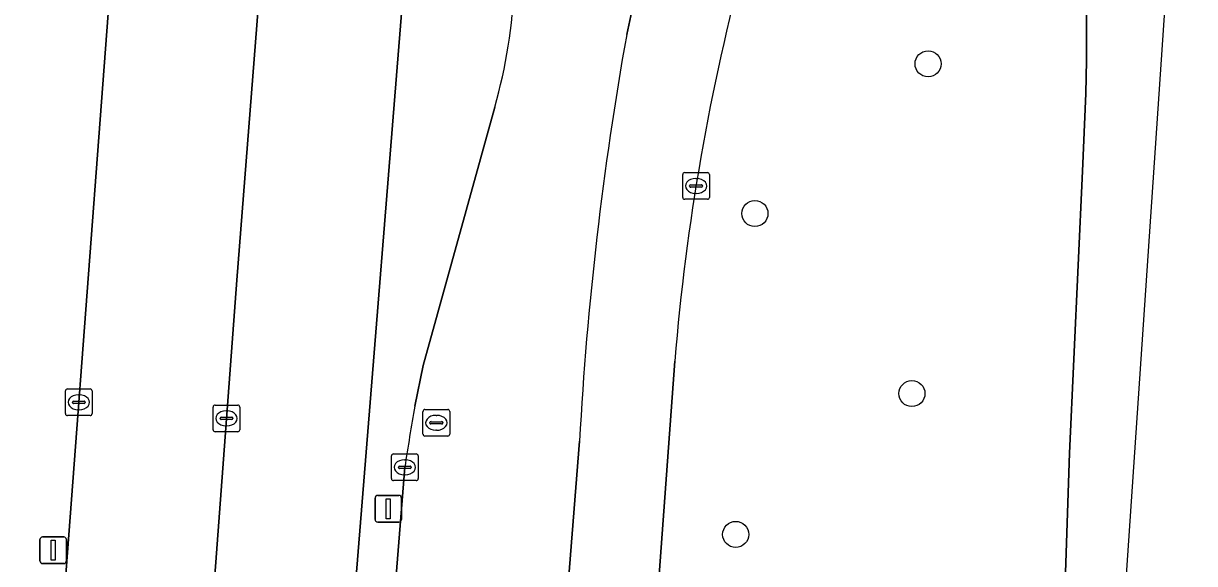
# Model space of a CAD drawing. Extents: x 160856 to 161310, y 384024 to 384878.
# Drawn here: x 161195.66 to 161239.58, y 384075.85 to 384096.1 of the extents above; entities that cross this region are included whole.
import ezdxf

# ---------------------------------------------------------------- set-up
doc = ezdxf.new("R2010")
doc.units = 0
for name, color, linetype in [('IMGEO_Berm_groen', 7, 'Continuous'), ('IMGEO_Boom', 7, 'Continuous'), ('IMGEO_Kolk', 7, 'Continuous'), ('IMGEO_Lichtmast', 7, 'Continuous'), ('IMGEO_OVBaan_gesloten', 7, 'Continuous'), ('IMGEO_Parkeervlak_open', 7, 'Continuous'), ('IMGEO_Rijbaan_lokaal_gesloten', 7, 'Continuous'), ('IMGEO_Rijbaan_lokaal_open', 7, 'Continuous'), ('IMGEO_Voetpad_open', 7, 'Continuous')]:
    doc.layers.add(name, color=color, linetype=linetype)

msp = doc.modelspace()

# ---------------------------------------------------------------- linework, layer by layer
at = {"layer": 'IMGEO_Berm_groen'}
for points in [[(161206.746, 384107.518), (161210.699, 384107.197), (161207.469, 384066.99), (161207.089, 384062.26), (161205.332, 384040.389), (161204.667, 384040.444), (161200.521, 384040.787)], [(161234.263, 384024.171), (161234.239, 384026.801), (161234.295, 384044.887), (161234.49, 384060.5), (161234.528, 384062.431), (161234.622, 384071.767), (161234.895, 384079.981), (161235.375, 384090.564), (161235.506, 384093.468), (161235.536, 384094.712), (161235.496, 384107.412), (161235.487, 384107.484)], [(161210.346, 384081.752), (161210.658, 384083.27), (161213.334, 384092.962)], [(161220.089, 384083.439), (161219.098, 384069.979), (161217.49, 384050.217), (161216.8, 384041.765)], [(161206.832, 384040.265), (161206.844, 384040.359), (161206.91, 384041.658), (161208.646, 384063.045), (161209.965, 384079.455)]]:
    msp.add_lwpolyline(points, dxfattribs=at)
for centre, radius, start, end in [((161304.692, 384076.484), 84.889, 164.88601, 175.30051), ((161194.619, 384098.329), 19.47, 343.9993, 357.8047), ((161272.862, 384070.203), 63.574, 169.53289, 171.63147)]:
    msp.add_arc(centre, radius, start, end, dxfattribs=at)
at = {"layer": 'IMGEO_Boom'}
for centre in [(161229.588, 384094.582), (161223.094, 384088.969), (161228.982, 384082.22), (161222.374, 384076.938)]:
    msp.add_circle(centre, 0.489, dxfattribs=at)
at = {"layer": 'IMGEO_Kolk'}
for p, q in [((161220.386, 384089.577), (161220.386, 384090.429)), ((161220.461, 384090.503), (161221.313, 384090.503)), ((161220.874, 384090.283), (161220.899, 384090.283)), ((161221.387, 384090.429), (161221.387, 384089.577)), ((161220.645, 384089.997), (161220.645, 384090.009)), ((161221.083, 384089.96), (161220.685, 384089.96)), ((161220.688, 384090.046), (161221.086, 384090.046)), ((161220.897, 384089.723), (161220.872, 384089.723)), ((161221.129, 384090.009), (161221.129, 384089.997)), ((161221.313, 384089.503), (161220.461, 384089.503)), ((161197.237, 384081.468), (161197.237, 384082.32)), ((161197.312, 384082.394), (161198.164, 384082.394)), ((161198.238, 384082.32), (161198.238, 384081.468)), ((161197.496, 384081.888), (161197.496, 384081.9)), ((161197.934, 384081.851), (161197.536, 384081.851)), ((161197.539, 384081.937), (161197.937, 384081.937)), ((161197.725, 384082.174), (161197.75, 384082.174)), ((161197.98, 384081.9), (161197.98, 384081.888)), ((161202.85, 384081.789), (161203.702, 384081.789)), ((161198.164, 384081.394), (161197.312, 384081.394)), ((161197.748, 384081.614), (161197.723, 384081.614)), ((161202.775, 384080.863), (161202.775, 384081.715)), ((161203.077, 384081.332), (161203.475, 384081.332)), ((161203.263, 384081.569), (161203.288, 384081.569)), ((161203.776, 384081.715), (161203.776, 384080.863)), ((161210.646, 384080.697), (161210.646, 384081.549)), ((161210.721, 384081.623), (161211.573, 384081.623)), ((161211.134, 384081.403), (161211.159, 384081.403)), ((161211.647, 384081.549), (161211.647, 384080.697)), ((161203.034, 384081.283), (161203.034, 384081.295)), ((161203.472, 384081.246), (161203.074, 384081.246)), ((161203.286, 384081.009), (161203.261, 384081.009)), ((161203.518, 384081.295), (161203.518, 384081.283)), ((161210.905, 384081.117), (161210.905, 384081.129)), ((161211.343, 384081.08), (161210.945, 384081.08)), ((161210.948, 384081.166), (161211.346, 384081.166)), ((161211.389, 384081.129), (161211.389, 384081.117)), ((161203.702, 384080.789), (161202.85, 384080.789)), ((161211.573, 384080.623), (161210.721, 384080.623)), ((161211.157, 384080.843), (161211.132, 384080.843)), ((161209.464, 384079.029), (161209.464, 384079.881)), ((161209.539, 384079.955), (161210.391, 384079.955)), ((161209.952, 384079.735), (161209.977, 384079.735)), ((161210.465, 384079.881), (161210.465, 384079.029)), ((161209.723, 384079.449), (161209.723, 384079.461)), ((161210.161, 384079.412), (161209.763, 384079.412)), ((161209.766, 384079.498), (161210.164, 384079.498)), ((161209.975, 384079.175), (161209.95, 384079.175)), ((161210.207, 384079.461), (161210.207, 384079.449)), ((161210.391, 384078.955), (161209.539, 384078.955))]:
    msp.add_line(p, q, dxfattribs=at)
for points in [[(161220.386, 384089.577), (161220.386, 384090.429)], [(161220.461, 384090.503), (161221.313, 384090.503)], [(161221.387, 384090.429), (161221.387, 384089.577)], [(161221.313, 384089.503), (161220.461, 384089.503)], [(161197.237, 384081.468), (161197.237, 384082.32)], [(161197.312, 384082.394), (161198.164, 384082.394)], [(161198.238, 384082.32), (161198.238, 384081.468)], [(161202.85, 384081.789), (161203.702, 384081.789)], [(161198.164, 384081.394), (161197.312, 384081.394)], [(161202.775, 384080.863), (161202.775, 384081.715)], [(161203.776, 384081.715), (161203.776, 384080.863)], [(161210.646, 384080.697), (161210.646, 384081.549)], [(161210.721, 384081.623), (161211.573, 384081.623)], [(161211.647, 384081.549), (161211.647, 384080.697)], [(161203.702, 384080.789), (161202.85, 384080.789)], [(161211.573, 384080.623), (161210.721, 384080.623)], [(161209.464, 384079.029), (161209.464, 384079.881)], [(161209.539, 384079.955), (161210.391, 384079.955)], [(161210.465, 384079.881), (161210.465, 384079.029)], [(161210.391, 384078.955), (161209.539, 384078.955)]]:
    msp.add_lwpolyline(points, dxfattribs=at)
for centre, radius, start, end in [((161220.463, 384090.427), 0.0765, 91.552, 178.448), ((161220.463, 384090.427), 0.0765, 91.552, 178.448), ((161221.311, 384090.427), 0.0765, 1.552, 88.448), ((161221.311, 384090.427), 0.0765, 1.552, 88.448), ((161220.685, 384090.006), 0.0403, 85.8775, 175.7526), ((161220.682, 384089.996), 0.0366, 178.938, 274.7102), ((161221.086, 384090.003), 0.043, 264.8664, 352.4533), ((161221.09, 384090.008), 0.0386, 1.7309, 96.639), ((161220.463, 384089.579), 0.0765, 181.552, 268.448), ((161220.463, 384089.579), 0.0765, 181.552, 268.448), ((161221.311, 384089.579), 0.0765, 271.552, 358.448), ((161221.311, 384089.579), 0.0765, 271.552, 358.448), ((161197.314, 384082.318), 0.0765, 91.552, 178.448), ((161197.314, 384082.318), 0.0765, 91.552, 178.448), ((161198.162, 384082.318), 0.0765, 1.552, 88.448), ((161198.162, 384082.318), 0.0765, 1.552, 88.448), ((161197.536, 384081.897), 0.0403, 85.8775, 175.7526), ((161197.533, 384081.887), 0.0366, 178.938, 274.7102), ((161197.937, 384081.894), 0.043, 264.8664, 352.4533), ((161197.941, 384081.899), 0.0386, 1.7309, 96.639), ((161202.852, 384081.713), 0.0765, 91.552, 178.448), ((161202.852, 384081.713), 0.0765, 91.552, 178.448), ((161203.7, 384081.713), 0.0765, 1.552, 88.448), ((161203.7, 384081.713), 0.0765, 1.552, 88.448), ((161197.314, 384081.47), 0.0765, 181.552, 268.448), ((161197.314, 384081.47), 0.0765, 181.552, 268.448), ((161198.162, 384081.47), 0.0765, 271.552, 358.448), ((161198.162, 384081.47), 0.0765, 271.552, 358.448), ((161203.074, 384081.292), 0.0403, 85.8775, 175.7526), ((161203.479, 384081.294), 0.0386, 1.7309, 96.639), ((161210.723, 384081.547), 0.0765, 91.552, 178.448), ((161210.723, 384081.547), 0.0765, 91.552, 178.448), ((161211.571, 384081.547), 0.0765, 1.552, 88.448), ((161211.571, 384081.547), 0.0765, 1.552, 88.448), ((161203.071, 384081.282), 0.0366, 178.938, 274.7102), ((161203.475, 384081.289), 0.043, 264.8664, 352.4533), ((161210.945, 384081.126), 0.0403, 85.8775, 175.7526), ((161210.942, 384081.116), 0.0366, 178.938, 274.7102), ((161211.346, 384081.123), 0.043, 264.8664, 352.4533), ((161211.35, 384081.128), 0.0386, 1.7309, 96.639), ((161202.852, 384080.865), 0.0765, 181.552, 268.448), ((161202.852, 384080.865), 0.0765, 181.552, 268.448), ((161203.7, 384080.865), 0.0765, 271.552, 358.448), ((161203.7, 384080.865), 0.0765, 271.552, 358.448), ((161210.723, 384080.699), 0.0765, 181.552, 268.448), ((161210.723, 384080.699), 0.0765, 181.552, 268.448), ((161211.571, 384080.699), 0.0765, 271.552, 358.448), ((161211.571, 384080.699), 0.0765, 271.552, 358.448), ((161209.541, 384079.879), 0.0765, 91.552, 178.448), ((161209.541, 384079.879), 0.0765, 91.552, 178.448), ((161210.389, 384079.879), 0.0765, 1.552, 88.448), ((161210.389, 384079.879), 0.0765, 1.552, 88.448), ((161209.763, 384079.458), 0.0403, 85.8775, 175.7526), ((161209.76, 384079.448), 0.0366, 178.938, 274.7102), ((161210.164, 384079.455), 0.043, 264.8664, 352.4533), ((161210.168, 384079.46), 0.0386, 1.7309, 96.639), ((161209.541, 384079.031), 0.0765, 181.552, 268.448), ((161209.541, 384079.031), 0.0765, 181.552, 268.448), ((161210.389, 384079.031), 0.0765, 271.552, 358.448), ((161210.389, 384079.031), 0.0765, 271.552, 358.448)]:
    msp.add_arc(centre, radius, start, end, dxfattribs=at)
for centre, major_axis, ratio, start_param, end_param in [((161220.873, 384090.003), (-0.387, 0.002), 0.722429, 4.712389, 7.853982), ((161220.898, 384090.003), (-0.39, 0.002), 0.717154, 1.570796, 4.712389), ((161197.724, 384081.894), (-0.387, 0.002), 0.722429, 4.712389, 7.853982), ((161197.749, 384081.894), (-0.39, 0.002), 0.717154, 1.570796, 4.712389), ((161203.262, 384081.289), (-0.387, 0.002), 0.722429, 4.712389, 7.853982), ((161203.287, 384081.289), (-0.39, 0.002), 0.717154, 1.570796, 4.712389), ((161211.133, 384081.123), (-0.387, 0.002), 0.722429, 4.712389, 7.853982), ((161211.158, 384081.123), (-0.39, 0.002), 0.717154, 1.570796, 4.712389), ((161209.951, 384079.455), (-0.387, 0.002), 0.722429, 4.712389, 7.853982), ((161209.976, 384079.455), (-0.39, 0.002), 0.717154, 1.570796, 4.712389)]:
    msp.add_ellipse(centre, major_axis=major_axis, ratio=ratio, start_param=start_param, end_param=end_param, dxfattribs=at)
at = {"layer": 'IMGEO_Lichtmast'}
for p, q in [((161208.848, 384077.501), (161208.848, 384078.301)), ((161208.848, 384078.301), (161208.848, 384077.501)), ((161208.948, 384078.401), (161209.738, 384078.401)), ((161209.738, 384078.401), (161208.948, 384078.401)), ((161209.838, 384078.301), (161209.838, 384077.501)), ((161209.838, 384077.501), (161209.838, 384078.301)), ((161209.738, 384077.401), (161208.948, 384077.401)), ((161208.948, 384077.401), (161209.738, 384077.401)), ((161196.281, 384075.945), (161196.281, 384076.745)), ((161196.281, 384076.745), (161196.281, 384075.945)), ((161196.381, 384076.845), (161197.171, 384076.845)), ((161197.171, 384076.845), (161196.381, 384076.845)), ((161197.271, 384076.745), (161197.271, 384075.945)), ((161197.271, 384075.945), (161197.271, 384076.745)), ((161197.171, 384075.845), (161196.381, 384075.845)), ((161196.381, 384075.845), (161197.171, 384075.845))]:
    msp.add_line(p, q, dxfattribs=at)
for points in [[(161209.268, 384078.276), (161209.418, 384078.276), (161209.418, 384077.526), (161209.268, 384077.526), (161209.268, 384078.276)], [(161196.701, 384076.72), (161196.851, 384076.72), (161196.851, 384075.97), (161196.701, 384075.97), (161196.701, 384076.72)]]:
    msp.add_lwpolyline(points, dxfattribs=at)
for centre, start, end in [((161208.948, 384078.301), 90, 180), ((161208.948, 384078.301), 90, 180), ((161209.738, 384078.301), 0, 90), ((161209.738, 384078.301), 360, 90), ((161208.948, 384077.501), 180, 270), ((161208.948, 384077.501), 180, 270), ((161209.738, 384077.501), 270, 0), ((161209.738, 384077.501), 270, 0), ((161196.381, 384076.745), 90, 180), ((161196.381, 384076.745), 90, 180), ((161197.171, 384076.745), 0, 90), ((161197.171, 384076.745), 360, 90), ((161196.381, 384075.945), 180, 270), ((161196.381, 384075.945), 180, 270), ((161197.171, 384075.945), 270, 0), ((161197.171, 384075.945), 270, 0)]:
    msp.add_arc(centre, 0.1, start, end, dxfattribs=at)
at = {"layer": 'IMGEO_OVBaan_gesloten'}
for points in [[(161218.522, 384096.736), (161218.287, 384095.686)], [(161216.8, 384041.765), (161217.49, 384050.217), (161219.098, 384069.979), (161220.089, 384083.439)], [(161216.517, 384080.437), (161213.397, 384041.118)]]:
    msp.add_lwpolyline(points, dxfattribs=at)
for centre, radius, start, end in [((161304.692, 384076.484), 84.889, 164.88601, 175.30051), ((161341.169, 384073.695), 124.834, 169.85395, 176.9043)]:
    msp.add_arc(centre, radius, start, end, dxfattribs=at)
at = {"layer": 'IMGEO_Parkeervlak_open'}
for points in [[(161205.827, 384108.526), (161205.392, 384108.562), (161205.273, 384107.047), (161203.663, 384086.477), (161201.81, 384061.632), (161200.461, 384044.187), (161200.198, 384040.793)], [(161203.192, 384067.285), (161207.469, 384066.99), (161210.699, 384107.197)]]:
    msp.add_lwpolyline(points, dxfattribs=at)
at = {"layer": 'IMGEO_Rijbaan_lokaal_gesloten'}
for points in [[(161234.263, 384024.171), (161235.913, 384024.039), (161235.918, 384059.034), (161239.14, 384106.529), (161239.584, 384113.07), (161238.649, 384113.1), (161234.682, 384113.308), (161234.738, 384112.889), (161235.101, 384110.326), (161235.419, 384108.085), (161235.487, 384107.484), (161235.496, 384107.412), (161235.536, 384094.712), (161235.506, 384093.468), (161235.375, 384090.564), (161234.895, 384079.981), (161234.622, 384071.767), (161234.528, 384062.431), (161234.49, 384060.5), (161234.295, 384044.887), (161234.239, 384026.801), (161234.263, 384024.171)], [(161218.287, 384095.686), (161218.522, 384096.736)], [(161213.334, 384092.962), (161210.658, 384083.27), (161210.346, 384081.752)], [(161213.397, 384041.118), (161216.517, 384080.437)], [(161209.965, 384079.455), (161208.646, 384063.045), (161206.91, 384041.658), (161206.844, 384040.359), (161206.837, 384040.265), (161205.882, 384028.185), (161205.532, 384026.412)]]:
    msp.add_lwpolyline(points, dxfattribs=at)
for centre, radius, start, end in [((161194.619, 384098.329), 19.47, 343.9993, 357.8047), ((161341.169, 384073.695), 124.834, 169.85395, 176.9043), ((161272.862, 384070.203), 63.574, 169.53289, 171.63147)]:
    msp.add_arc(centre, radius, start, end, dxfattribs=at)
at = {"layer": 'IMGEO_Rijbaan_lokaal_open'}
msp.add_lwpolyline([(161201.694, 384134.406), (161201.149, 384127.179), (161199.658, 384107.415), (161196.979, 384071.783), (161196.821, 384069.57), (161196.797, 384069.266), (161195.708, 384055.413), (161194.773, 384044.534), (161200.461, 384044.187), (161201.81, 384061.632), (161203.663, 384086.477), (161205.273, 384107.047), (161205.392, 384108.562), (161205.597, 384111.189), (161205.649, 384111.855), (161205.997, 384116.301), (161206.329, 384120.539), (161208.018, 384141.878)], dxfattribs=at)
at = {"layer": 'IMGEO_Voetpad_open'}
msp.add_lwpolyline([(161194.773, 384044.534), (161195.708, 384055.413), (161195.21, 384055.454), (161196.299, 384069.307), (161196.797, 384069.266), (161196.821, 384069.57), (161196.979, 384071.783), (161199.658, 384107.415), (161199.161, 384107.452), (161200.652, 384127.216), (161201.149, 384127.179), (161201.694, 384134.406), (161201.196, 384134.446), (161202.644, 384153.321), (161203.142, 384153.281), (161203.747, 384160.781), (161203.249, 384160.823), (161204.761, 384179.575), (161205.259, 384179.533), (161205.858, 384186.962), (161205.36, 384187.005), (161206.871, 384205.88)], dxfattribs=at)

doc.saveas('drawing.dxf')
